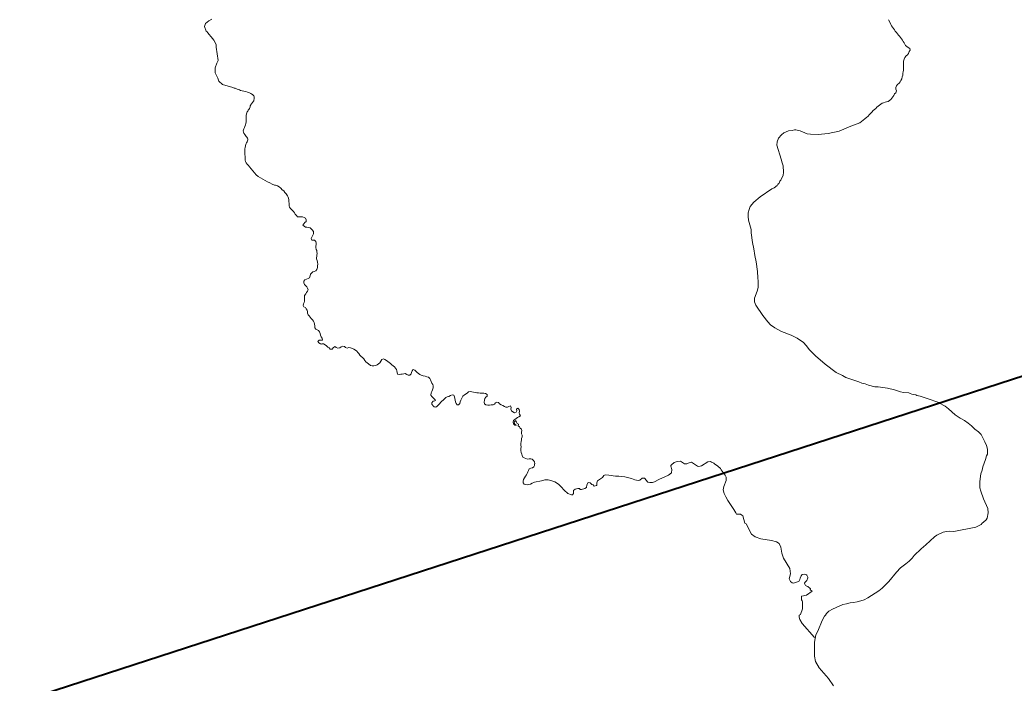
# Model space of a CAD drawing. Extents: x 553962 to 842807, y 8883888 to 9032388.
# Drawn here: x 592913 to 594235, y 8915641 to 8916524 of the extents above; entities that cross this region are included whole.
import ezdxf

# ---------------------------------------------------------------- set-up
doc = ezdxf.new("R2010")
doc.units = 0
doc.header["$LTSCALE"] = 20
doc.layers.add('6', color=7, linetype='Continuous', lineweight=13)

msp = doc.modelspace()

# ---------------------------------------------------------------- linework, layer by layer
at = {"layer": '6', "lineweight": 40}
msp.add_line((590967.18, 8914985.17), (596244.29, 8916699.06), dxfattribs=at)
at = {"layer": '6'}
for points in [[(593167.91, 8916524.71), (593164.07, 8916522.12), (593159.53, 8916518.59), (593158.57, 8916514.63), (593160.41, 8916508.58), (593161.8, 8916507.62), (593164.08, 8916504.37), (593167.17, 8916501), (593170.67, 8916496.53), (593173.84, 8916490.75), (593173.95, 8916487.44), (593175.2, 8916478.53)], [(594080.01, 8916505.06), (594078.46, 8916506.88), (594076.94, 8916508.33), (594075.83, 8916510.09), (594074.63, 8916512.15), (594073.27, 8916514.07), (594072.02, 8916515.7), (594071.02, 8916517.53), (594070.02, 8916519.45), (594067.92, 8916523.48)], [(594080.01, 8916505.06), (594078.46, 8916506.88), (594076.94, 8916508.33), (594075.83, 8916510.09), (594074.63, 8916512.15), (594073.27, 8916514.07), (594072.02, 8916515.7), (594071.02, 8916517.53), (594070.02, 8916519.45), (594067.92, 8916523.48)], [(594036.32, 8916392.09), (594036.81, 8916392.38), (594038.83, 8916393.84), (594040.72, 8916395.61), (594042.42, 8916397.37), (594044.14, 8916399.08), (594046.01, 8916400.91), (594047.76, 8916402.92), (594049.32, 8916404.32), (594051.05, 8916405.86), (594052.44, 8916407.37), (594054.15, 8916408.87), (594056, 8916410.21), (594057.87, 8916411.55), (594059.69, 8916412.57), (594061.52, 8916413.4), (594063.56, 8916413.97), (594065.52, 8916414.72), (594067.54, 8916415.2), (594069.36, 8916416.29), (594071.05, 8916417.64), (594072.41, 8916419.44), (594073.79, 8916421.22), (594075.02, 8916423.05), (594076.05, 8916424.98), (594077.72, 8916426.73), (594078.39, 8916428.98), (594077.7, 8916431.5), (594077.84, 8916433.63), (594078.69, 8916435.98), (594080, 8916437.65), (594081.98, 8916439.33), (594083.42, 8916440.97), (594084.48, 8916442.93), (594085.5, 8916445.13), (594086.18, 8916447.67), (594086.85, 8916450.02), (594087.19, 8916452.59), (594087.46, 8916454.63), (594087.7, 8916456.74), (594087.78, 8916459.2), (594087.86, 8916461.33), (594087.79, 8916463.92), (594087.73, 8916466.22), (594087.88, 8916468.71), (594088.69, 8916471.3), (594089.82, 8916473.6), (594091.4, 8916475.78), (594093.14, 8916477.15), (594094.49, 8916479.02), (594095.46, 8916481.57), (594096.65, 8916483.35), (594096.15, 8916485.36), (594094.33, 8916486.68), (594092.4, 8916488.02), (594090.77, 8916489.51), (594089.72, 8916491.42), (594088.59, 8916493.14), (594087.59, 8916494.99), (594086.65, 8916496.78), (594085.42, 8916498.47), (594083.98, 8916500.18), (594082.69, 8916501.84), (594081.42, 8916503.42), (594080.01, 8916505.06)], [(594036.32, 8916392.09), (594036.81, 8916392.38), (594038.83, 8916393.84), (594040.72, 8916395.61), (594042.42, 8916397.37), (594044.14, 8916399.08), (594046.01, 8916400.91), (594047.76, 8916402.92), (594049.32, 8916404.32), (594051.05, 8916405.86), (594052.44, 8916407.37), (594054.15, 8916408.87), (594056, 8916410.21), (594057.87, 8916411.55), (594059.69, 8916412.57), (594061.52, 8916413.4), (594063.56, 8916413.97), (594065.52, 8916414.72), (594067.54, 8916415.2), (594069.36, 8916416.29), (594071.05, 8916417.64), (594072.41, 8916419.44), (594073.79, 8916421.22), (594075.02, 8916423.05), (594076.05, 8916424.98), (594077.72, 8916426.73), (594078.39, 8916428.98), (594077.7, 8916431.5), (594077.84, 8916433.63), (594078.69, 8916435.98), (594080, 8916437.65), (594081.98, 8916439.33), (594083.42, 8916440.97), (594084.48, 8916442.93), (594085.5, 8916445.13), (594086.18, 8916447.67), (594086.85, 8916450.02), (594087.19, 8916452.59), (594087.46, 8916454.63), (594087.7, 8916456.74), (594087.78, 8916459.2), (594087.86, 8916461.33), (594087.79, 8916463.92), (594087.73, 8916466.22), (594087.88, 8916468.71), (594088.69, 8916471.3), (594089.82, 8916473.6), (594091.4, 8916475.78), (594093.14, 8916477.15), (594094.49, 8916479.02), (594095.46, 8916481.57), (594096.65, 8916483.35), (594096.15, 8916485.36), (594094.33, 8916486.68), (594092.4, 8916488.02), (594090.77, 8916489.51), (594089.72, 8916491.42), (594088.59, 8916493.14), (594087.59, 8916494.99), (594086.65, 8916496.78), (594085.42, 8916498.47), (594083.98, 8916500.18), (594082.69, 8916501.84), (594081.42, 8916503.42), (594080.01, 8916505.06)], [(593175.2, 8916478.53), (593176.44, 8916469.63), (593174.74, 8916466.13), (593172.5, 8916459.57), (593172.43, 8916453.24), (593175.97, 8916445.86), (593177.55, 8916441.96), (593182.14, 8916437.58), (593195.89, 8916433.4)], [(593927.73, 8916329.43), (593926.7, 8916333.55), (593925.05, 8916338.37), (593919.67, 8916356.84), (593919.71, 8916361.37), (593921.75, 8916366.15), (593925.53, 8916370.66), (593928.68, 8916373.46), (593934.91, 8916376.06), (593939.76, 8916376.59), (593942.96, 8916377.4), (593944.67, 8916377.38), (593950.67, 8916376.11), (593959.9, 8916371.92), (593964.02, 8916371.68), (593974.52, 8916371.22), (593987.65, 8916372.4), (594002.34, 8916375.72), (594015.46, 8916381.11), (594029.76, 8916386.5), (594036.32, 8916392.09)], [(593911.24, 8916118.11), (593907.57, 8916121.79), (593901.04, 8916130.21), (593891.61, 8916144.01), (593889.77, 8916148.46), (593889.77, 8916153.48), (593893.3, 8916162.75), (593894.58, 8916167.45), (593894.8, 8916176.01), (593894.18, 8916180.46), (593893.74, 8916188.85), (593892.02, 8916201.7), (593890.12, 8916210.26), (593888.81, 8916218.82), (593886.91, 8916227.38), (593885.42, 8916240.23), (593885.14, 8916244.67), (593881.57, 8916257.36), (593881.14, 8916262.06), (593881.36, 8916266.76), (593882.58, 8916271.3), (593884.16, 8916275.31), (593888.94, 8916280.97), (593897.27, 8916288.38), (593912.9, 8916298.98), (593916.05, 8916300.37), (593919.86, 8916303.24), (593920.3, 8916304.3), (593921.28, 8916304.72), (593921.44, 8916305.69), (593922.45, 8916306.53), (593923.47, 8916309.2), (593924.6, 8916310.15), (593925.89, 8916313.64), (593927.73, 8916316.45), (593928.4, 8916320.87), (593927.73, 8916329.43)], [(593251.32, 8916303.5), (593251.94, 8916303.51), (593252.85, 8916303.52), (593255.26, 8916302.7), (593257.47, 8916301.48), (593259.65, 8916299.56), (593261.78, 8916297.7), (593263.65, 8916295.96), (593265.35, 8916293.99), (593267.13, 8916292.2), (593268.76, 8916289.73), (593269.7, 8916287.57), (593270.42, 8916284.84), (593270.46, 8916282.16), (593270.8, 8916279.46), (593270.92, 8916276.95), (593270.84, 8916276.35), (593271.45, 8916274.4), (593272.89, 8916272.5), (593274.66, 8916270.87), (593276.53, 8916268.8), (593277.92, 8916267.03), (593279.13, 8916265.32), (593280.69, 8916263.42), (593282.24, 8916261.79), (593284.41, 8916261.73), (593286.6, 8916261.75), (593288.81, 8916261.72), (593290.74, 8916260.93), (593292.55, 8916259.63), (593293.6, 8916257.5), (593293.48, 8916255.35), (593291.97, 8916253.88), (593290.28, 8916252.45), (593289.22, 8916250.54), (593290.81, 8916249.03), (593292.46, 8916247.71), (593294.55, 8916247.67), (593296.54, 8916247.49), (593298.69, 8916246.76), (593300.35, 8916245.7), (593301.69, 8916244.45), (593303.24, 8916242.18), (593303.47, 8916240.38), (593303.24, 8916238.8), (593302.18, 8916236.41), (593301.12, 8916234.61), (593300.35, 8916232.64), (593301.04, 8916230.69), (593303.23, 8916230.75), (593304.84, 8916230.44), (593306.36, 8916228.65), (593306.86, 8916226.49), (593306.99, 8916224.7), (593306.5, 8916222.39), (593306.45, 8916220.69), (593306.68, 8916218.32), (593307.69, 8916216.67), (593307.87, 8916215.16), (593308.01, 8916212.81), (593308.14, 8916211.95)], [(593307.62, 8916211.39), (593307.62, 8916209.1), (593307.25, 8916207.17), (593307.16, 8916205.7), (593307.99, 8916203.31), (593308.63, 8916201.11), (593308.91, 8916198.77), (593308.81, 8916196.29), (593308.47, 8916194.04), (593307.93, 8916191.77), (593306.34, 8916189.95), (593304.13, 8916189.11), (593302.28, 8916188.34), (593300.49, 8916186.89), (593299.23, 8916185.16), (593298.71, 8916183.15), (593297.8, 8916180.68), (593296.15, 8916179.49), (593293.85, 8916178.57), (593291.98, 8916177.68), (593290.55, 8916176.11), (593290.45, 8916173.65), (593291.54, 8916171.73), (593292.86, 8916170.08), (593294.25, 8916168.51), (593295.54, 8916166.7), (593296.08, 8916164.69), (593295.32, 8916162.72), (593294.11, 8916160.95), (593292.97, 8916159.04), (593291.46, 8916157.09), (593291.26, 8916155), (593291.28, 8916153.81), (593291.44, 8916151.66), (593291.48, 8916149.61), (593291.06, 8916147.52), (593289.84, 8916145.91), (593289.35, 8916143.66), (593290.46, 8916141.83), (593292.51, 8916141.09), (593293.56, 8916139.16), (593294.74, 8916137.49), (593295.33, 8916135.4), (593295.37, 8916133.29), (593296.03, 8916131.38), (593297.36, 8916129.75), (593298.72, 8916128.12), (593300.29, 8916126.5), (593301.86, 8916124.77), (593303.25, 8916122.98), (593304.03, 8916120.99), (593304.65, 8916119.02), (593305.02, 8916116.53), (593305.24, 8916114.14), (593306.3, 8916112.17), (593308.25, 8916111.39), (593310.08, 8916110.2), (593311.29, 8916108.59), (593312.11, 8916106.64), (593312.42, 8916104.27), (593313.4, 8916102.18), (593314.63, 8916100.01), (593315.49, 8916097.68), (593315.25, 8916097.56), (593313.16, 8916097.52)], [(594194.49, 8915855.41), (594197.67, 8915858.79), (594199.21, 8915860.88), (594200.64, 8915868.05), (594200.04, 8915873.47), (594194.41, 8915886.71), (594190.54, 8915896.81), (594189.37, 8915901.35), (594189.52, 8915909.74), (594190.84, 8915919.84), (594192.33, 8915924.72), (594193.39, 8915929.26), (594197.04, 8915938.85), (594198.35, 8915943.53), (594199.4, 8915945.85), (594199.61, 8915948.28), (594199.42, 8915952.62), (594198.31, 8915957.68), (594196.11, 8915962.54), (594190.99, 8915971.99), (594187.46, 8915975.62), (594182.73, 8915979.32), (594178.42, 8915983.78), (594174.07, 8915987.32), (594169.22, 8915990.63), (594163.08, 8915993.75), (594156.55, 8915998.04), (594147.67, 8916006.37), (594143.11, 8916009.68), (594135.85, 8916013.73), (594134.95, 8916014.88), (594119.57, 8916020.18), (594110, 8916023), (594105.58, 8916024.05), (594104.25, 8916024.95), (594101.32, 8916025.5), (594098.96, 8916025.64), (594096.9, 8916026.42), (594095.01, 8916027.66), (594087.77, 8916028), (594084.04, 8916028.77), (594076.01, 8916031.37), (594066.75, 8916033.9), (594054.07, 8916035.58), (594049.63, 8916035.65), (594041.39, 8916037.71), (594036.94, 8916039.43), (594032.51, 8916040.38), (594032.51, 8916040.38), (594028.38, 8916042.01), (594015.01, 8916046.51), (594011.27, 8916048.03), (594006.66, 8916050.74), (593998.28, 8916054.76), (593983.66, 8916065.58), (593970.8, 8916076.7), (593962.38, 8916085.12), (593960.12, 8916088.04), (593958.59, 8916090.66), (593955.11, 8916094.59), (593946.72, 8916100.38), (593938.48, 8916104.08), (593925.8, 8916108.96), (593916.66, 8916113.75), (593911.24, 8916118.11)], [(593313.16, 8916097.52), (593310.75, 8916097.41), (593309.12, 8916095.64), (593310.25, 8916093.94), (593312.42, 8916092.55), (593314.39, 8916092.13), (593314.41, 8916092.84), (593316.57, 8916092.85), (593318.66, 8916091.43), (593320.53, 8916089.93), (593322.52, 8916088.41), (593324.1, 8916087.15), (593325.67, 8916085.64), (593327.99, 8916085.78), (593329.64, 8916087.49), (593331.5, 8916088.93), (593333.64, 8916087.92), (593335.85, 8916086.9), (593338.2, 8916087.19), (593340.03, 8916088.62), (593342.27, 8916089.43), (593344.47, 8916089.14), (593346.04, 8916087.9), (593347.98, 8916087.05), (593350.45, 8916087.7), (593352.62, 8916087.44), (593356.23, 8916085.95), (593356.89, 8916085.6), (593359.01, 8916084.23), (593360.93, 8916082.73), (593362.23, 8916081.2), (593363.45, 8916079.61), (593364.96, 8916077.62), (593366.8, 8916075.69), (593368.39, 8916074.46), (593370.33, 8916072.89), (593371.51, 8916070.71), (593372.98, 8916068.86), (593374.65, 8916067.32), (593376.56, 8916065.91)], [(593376.56, 8916065.91), (593379.15, 8916064.09), (593381.27, 8916063.53), (593383.66, 8916063.56), (593386, 8916063.77), (593387.98, 8916064.68), (593389.9, 8916065.93), (593391.56, 8916067.59), (593392.83, 8916069.84), (593394.3, 8916071.82), (593396.41, 8916072.95), (593398.35, 8916071.9), (593400.19, 8916070.67), (593402.09, 8916069.21), (593403.91, 8916067.97), (593405.81, 8916066.33), (593407.63, 8916064.86), (593409.18, 8916063.35), (593411.01, 8916061.94), (593412.37, 8916060.41), (593413.63, 8916058.71), (593414.26, 8916056.69), (593414.49, 8916054.41), (593414.95, 8916052.18), (593417.14, 8916052.02), (593419.29, 8916052.27), (593421.31, 8916052.49), (593423.32, 8916052.95), (593425.29, 8916053.35), (593427.35, 8916052.05), (593429.19, 8916050.92), (593431.47, 8916050.91), (593433.01, 8916052.62), (593433.69, 8916054.71), (593434.5, 8916056.77), (593435.92, 8916058.37), (593437.86, 8916057.63), (593439.68, 8916056.03), (593441.27, 8916054.55), (593442.9, 8916053.25), (593444.54, 8916052.06), (593446.69, 8916050.82), (593449.17, 8916050.09), (593451.63, 8916049.49), (593453.98, 8916048.82), (593456.1, 8916048.15), (593457.86, 8916046.73), (593458.91, 8916044.93), (593459.68, 8916042.74), (593460.82, 8916040.52), (593462.01, 8916038.82), (593462.49, 8916036.61), (593462.42, 8916034.13), (593461.73, 8916031.61), (593460.68, 8916029.38), (593459.62, 8916027.56)], [(593459.64, 8916027.48), (593459.62, 8916027.56), (593459.41, 8916024.34), (593460.55, 8916022.66), (593462.24, 8916020.97), (593463.73, 8916019.39), (593465.26, 8916018.07), (593465.6, 8916017.43), (593464.54, 8916016.8), (593462.55, 8916016.42), (593462.14, 8916016.16), (593460.45, 8916014.35), (593460.88, 8916012.39), (593461.81, 8916010.56)], [(593462.25, 8916010.18), (593463.8, 8916009.01), (593465.93, 8916008.52), (593467.92, 8916009.84), (593469.35, 8916011.45), (593470.95, 8916013.09), (593472.63, 8916014.96), (593474.12, 8916016.34), (593475.7, 8916017.81), (593477.44, 8916019.65), (593479.25, 8916021.1), (593481.13, 8916022), (593483.29, 8916022.85), (593485.46, 8916023.84), (593487.58, 8916024.64), (593490.01, 8916024.43), (593490.95, 8916022.14), (593491.37, 8916019.96), (593491.87, 8916017.8), (593492.25, 8916015.69), (593492.84, 8916013.42), (593494.15, 8916011.48), (593496.2, 8916011.52), (593497.86, 8916013.16), (593498.53, 8916015.36), (593499.13, 8916017.62), (593499.92, 8916019.66), (593501.05, 8916021.49), (593502.06, 8916023.29)], [(593502.06, 8916023.29), (593504.18, 8916024.82), (593506.53, 8916026.02), (593508.06, 8916027.34), (593509.62, 8916028.96), (593511.65, 8916029.1), (593514.01, 8916028.63), (593515.98, 8916028.23), (593518.16, 8916027.83), (593520.42, 8916027.46), (593522.66, 8916027.3), (593525.06, 8916027.24), (593527.47, 8916027.06), (593530.01, 8916026.86), (593532.1, 8916026.43), (593534.24, 8916025.14), (593534.37, 8916023.13), (593532.5, 8916021.74), (593531.15, 8916019.8), (593530.54, 8916017.63), (593530.33, 8916015.23), (593530.67, 8916013.02), (593532.53, 8916011.73), (593535.17, 8916011.25), (593537.17, 8916011.24), (593539.74, 8916011.37), (593542.02, 8916011.35), (593543.84, 8916012.61), (593545.33, 8916014.41), (593547.3, 8916015.14), (593549.5, 8916014.86), (593550.73, 8916012.99), (593552.69, 8916011.72), (593554.94, 8916010.57), (593557.11, 8916009.48), (593559.23, 8916008.5), (593561.25, 8916008.52), (593563.22, 8916009.21), (593565.39, 8916010.11), (593566.08, 8916008.19), (593565.83, 8916005.77), (593566.53, 8916003.66), (593568.24, 8916002.04), (593570.42, 8916001.09), (593572.71, 8916001.75), (593573.54, 8916003.71), (593573.13, 8916006.01), (593575.05, 8916006.91), (593576.9, 8916005.47), (593577.38, 8916003.22), (593576.98, 8916001.08), (593577.28, 8915998.94), (593578.47, 8915997.01), (593576.58, 8915995.49), (593574.65, 8915994.64), (593572.69, 8915993.32), (593570.89, 8915992.02), (593569.21, 8915990.56), (593568.74, 8915988.42), (593569.31, 8915986.31), (593571.13, 8915984.62), (593573.22, 8915984.31), (593571.58, 8915985.57), (593569.95, 8915987.06), (593570.52, 8915989.12), (593572.45, 8915990.53), (593573.06, 8915988.56), (593574.25, 8915986.92), (593576, 8915985.81), (593575.5, 8915983.82), (593577.09, 8915982.4), (593578.32, 8915980.73), (593579.84, 8915979.34), (593580.45, 8915977.37), (593580.04, 8915975.41), (593580.1, 8915973.1), (593580.9, 8915971.12), (593580.82, 8915968.82), (593580.02, 8915966.83), (593579.74, 8915964.81), (593579.31, 8915962.84), (593578.95, 8915960.26), (593579.07, 8915958.12), (593579.35, 8915955.5), (593579.02, 8915953.34), (593579.13, 8915950.75), (593579.67, 8915948.38), (593580.28, 8915945.98), (593580.77, 8915944.07), (593581.67, 8915942.14), (593583.49, 8915941.03), (593585.47, 8915940.1), (593587.8, 8915939.36), (593588.07, 8915939.43), (593590.07, 8915939.57), (593592.32, 8915939.76), (593594.27, 8915939.15), (593595.92, 8915937.51), (593597.3, 8915935.54), (593597.42, 8915933.06), (593597.41, 8915932.98)], [(593597.41, 8915932.98), (593596.99, 8915930.93), (593596.49, 8915928.9), (593594.7, 8915927.59), (593592.15, 8915927.41), (593590.21, 8915926.34), (593589.21, 8915924.16), (593588.39, 8915922.25), (593587.47, 8915920.41), (593586.48, 8915918.66), (593585.11, 8915916.66), (593583.8, 8915914.54), (593582.69, 8915912.21), (593582.22, 8915910.07), (593582.04, 8915907.86), (593583.46, 8915906.1), (593585.49, 8915905.42), (593587.51, 8915905.29), (593589.68, 8915905.6), (593591.74, 8915906.19), (593594.1, 8915907.28)], [(593852.09, 8915915.16), (593850.82, 8915918), (593845.38, 8915925.08), (593844.37, 8915926.77), (593840.87, 8915930.06), (593836.77, 8915932.97), (593835.56, 8915934.18), (593832.53, 8915935.36), (593831.4, 8915936.21), (593827.78, 8915935.84), (593819.23, 8915930.61), (593817.4, 8915929.85), (593814.85, 8915929.44), (593813.85, 8915929.78), (593806.18, 8915935.3), (593801.67, 8915933.97), (593799.68, 8915932.95), (593796.81, 8915933), (593791.47, 8915936.63), (593786.95, 8915936.05), (593783.01, 8915935.07), (593779.21, 8915931.92), (593778.72, 8915930.73), (593778.68, 8915929.93), (593779.65, 8915925.41), (593779.47, 8915921.23), (593775.29, 8915918.04), (593762.44, 8915912.24), (593756.84, 8915909.16), (593753.97, 8915908.28), (593750.42, 8915908.26), (593748.05, 8915908.58), (593747.27, 8915909.24), (593744.02, 8915913.6), (593743.35, 8915914), (593740.52, 8915914.14), (593737.15, 8915911.15)], [(593737.15, 8915911.15), (593740.52, 8915914.14), (593743.35, 8915914), (593744.02, 8915913.6), (593747.27, 8915909.24), (593748.05, 8915908.58), (593750.42, 8915908.26), (593753.97, 8915908.28), (593756.84, 8915909.16), (593762.44, 8915912.24), (593775.29, 8915918.04), (593779.47, 8915921.23), (593779.65, 8915925.41), (593778.68, 8915929.93), (593778.72, 8915930.73), (593779.21, 8915931.92), (593783.01, 8915935.07), (593786.95, 8915936.05), (593791.47, 8915936.63), (593796.81, 8915933), (593799.68, 8915932.95), (593801.67, 8915933.97), (593806.18, 8915935.3), (593813.85, 8915929.78), (593814.85, 8915929.44), (593817.4, 8915929.85), (593819.23, 8915930.61), (593827.78, 8915935.84), (593831.4, 8915936.21), (593832.53, 8915935.36), (593835.56, 8915934.18), (593836.77, 8915932.97), (593840.87, 8915930.06), (593844.37, 8915926.77), (593845.38, 8915925.08), (593850.82, 8915918), (593852.09, 8915915.16)], [(593737.15, 8915911.15), (593734.85, 8915911.04), (593730.44, 8915911.9), (593725.99, 8915913.62), (593717.42, 8915915.95), (593709.19, 8915916.78), (593704.75, 8915916.82), (593695.92, 8915918.06), (593691.16, 8915918.25), (593689.58, 8915917.79), (593687.67, 8915915.02), (593680.91, 8915910.64), (593680.17, 8915907.75), (593679.92, 8915904.72), (593679.63, 8915904.3), (593676.71, 8915903.23), (593675.08, 8915905.09), (593673.39, 8915905.81), (593671.24, 8915907.87), (593668.74, 8915908.15), (593666.95, 8915905.15), (593666.21, 8915901.73), (593664.16, 8915900.44), (593659.82, 8915899.08), (593657.91, 8915899.11), (593656.95, 8915900.11), (593656.43, 8915900.32), (593654.76, 8915900.24), (593651.27, 8915899.41), (593649.12, 8915897.41), (593648.92, 8915896.15), (593649.24, 8915893.97), (593649.1, 8915893.48), (593647.78, 8915892.06), (593646.47, 8915891.98), (593641.69, 8915893.41), (593636.61, 8915898.06), (593632.82, 8915902.45), (593629.24, 8915905.84), (593624.41, 8915908.99), (593618.76, 8915910.97), (593615.27, 8915911.64), (593611.16, 8915911.64), (593606.72, 8915910.36), (593597.14, 8915908.73)], [(593597.14, 8915908.73), (593606.72, 8915910.36), (593611.16, 8915911.64), (593615.27, 8915911.64), (593618.76, 8915910.97), (593624.41, 8915908.99), (593629.24, 8915905.84), (593632.82, 8915902.45), (593636.61, 8915898.06), (593641.69, 8915893.41), (593646.47, 8915891.98), (593647.78, 8915892.06), (593649.1, 8915893.48), (593649.24, 8915893.97), (593648.92, 8915896.15), (593649.12, 8915897.41), (593651.27, 8915899.41), (593654.76, 8915900.24), (593656.43, 8915900.32), (593656.95, 8915900.11), (593657.91, 8915899.11), (593659.82, 8915899.08), (593664.16, 8915900.44), (593666.21, 8915901.73), (593666.95, 8915905.15), (593668.74, 8915908.15), (593671.24, 8915907.87), (593673.39, 8915905.81), (593675.08, 8915905.09), (593676.71, 8915903.23), (593679.63, 8915904.3), (593679.92, 8915904.72), (593680.17, 8915907.75), (593680.91, 8915910.64), (593687.67, 8915915.02), (593689.58, 8915917.79), (593691.16, 8915918.25), (593695.92, 8915918.06), (593704.75, 8915916.82), (593709.19, 8915916.78), (593717.42, 8915915.95), (593725.99, 8915913.62), (593730.44, 8915911.9), (593734.85, 8915911.04), (593737.15, 8915911.15)], [(593594.1, 8915907.28), (593596.16, 8915908.18), (593597.14, 8915908.73)], [(593969.71, 8915701.94), (593953.06, 8915720.52), (593950.06, 8915726.07), (593948.98, 8915729.16), (593949.03, 8915731.86), (593950.83, 8915732.55), (593953.38, 8915740.34), (593953.39, 8915750.11), (593953.2, 8915750.75), (593952.14, 8915752.09), (593952.18, 8915756.87), (593952.77, 8915757.23), (593958.75, 8915758.55), (593966.29, 8915763.95), (593963.95, 8915765.42), (593964.08, 8915766.73), (593963.9, 8915767.13), (593960.62, 8915769.84), (593959.14, 8915770.29), (593957.66, 8915771.4), (593956.41, 8915773.76), (593956.41, 8915774.43), (593957.01, 8915775.91), (593959.2, 8915778.14), (593960.6, 8915781.63), (593960.55, 8915782.42), (593959.57, 8915784.85), (593958.97, 8915785.31), (593956.04, 8915786.18), (593953.26, 8915785.82), (593951.72, 8915784.34), (593950.54, 8915781.04), (593950.21, 8915779.17), (593948.72, 8915776.72), (593947.02, 8915775.97), (593941.8, 8915774.52), (593940.06, 8915774.99), (593937.47, 8915776.65), (593936, 8915780.05), (593937.58, 8915786.88), (593936.92, 8915793.7), (593928.25, 8915807.44), (593926.09, 8915814.28), (593924.75, 8915822.38), (593922.48, 8915826.94), (593919.19, 8915829.23), (593912.54, 8915831.33), (593897.97, 8915833.36), (593890.77, 8915835.92), (593885.69, 8915839.34), (593878.51, 8915853.09), (593877.03, 8915854.32), (593874.26, 8915863.8), (593873.05, 8915864.94), (593870.96, 8915865.98), (593865.93, 8915866.26), (593864.78, 8915867.75), (593862.49, 8915872.4), (593854.38, 8915884.27), (593851.42, 8915889.09), (593849.27, 8915893.47), (593848.22, 8915898.36), (593849.08, 8915903.05), (593852.17, 8915910.79), (593852.09, 8915915.16)], [(593852.09, 8915915.16), (593852.17, 8915910.79), (593849.08, 8915903.05), (593848.22, 8915898.36), (593849.27, 8915893.47), (593851.42, 8915889.09), (593854.38, 8915884.27), (593862.49, 8915872.4), (593864.78, 8915867.75), (593865.93, 8915866.26), (593870.96, 8915865.98), (593873.05, 8915864.94), (593874.26, 8915863.8), (593877.03, 8915854.32), (593878.51, 8915853.09), (593885.69, 8915839.34), (593890.77, 8915835.92), (593897.97, 8915833.36), (593912.54, 8915831.33), (593919.19, 8915829.23), (593922.48, 8915826.94), (593924.75, 8915822.38), (593926.09, 8915814.28), (593928.25, 8915807.44), (593936.92, 8915793.7), (593937.58, 8915786.88), (593936, 8915780.05), (593937.47, 8915776.65), (593940.06, 8915774.99), (593941.8, 8915774.52), (593947.02, 8915775.97), (593948.72, 8915776.72), (593950.21, 8915779.17), (593950.54, 8915781.04), (593951.72, 8915784.34), (593953.26, 8915785.82), (593956.04, 8915786.18), (593958.97, 8915785.31), (593959.57, 8915784.85), (593960.55, 8915782.42), (593960.6, 8915781.63), (593959.2, 8915778.14), (593957.01, 8915775.91), (593956.41, 8915774.43), (593956.41, 8915773.76), (593957.66, 8915771.4), (593959.14, 8915770.29), (593960.62, 8915769.84), (593963.9, 8915767.13), (593964.08, 8915766.73), (593963.95, 8915765.42), (593966.29, 8915763.95), (593958.75, 8915758.55), (593952.77, 8915757.23), (593952.18, 8915756.87), (593952.14, 8915752.09), (593953.2, 8915750.75), (593953.39, 8915750.11), (593953.38, 8915740.34), (593950.83, 8915732.55), (593949.03, 8915731.86), (593948.98, 8915729.16), (593950.06, 8915726.07), (593953.06, 8915720.52), (593969.71, 8915701.94)], [(593983.07, 8915730.7), (593984.18, 8915731.71), (593985.3, 8915733.89), (593988.8, 8915736.98), (593993.61, 8915739.95), (593998.15, 8915742.2), (594007.42, 8915745.96), (594012.11, 8915746.86), (594016.83, 8915748.11), (594021.53, 8915748.57), (594026.24, 8915749.43), (594030.95, 8915750.71), (594035.66, 8915752.42), (594040.68, 8915754.76), (594055.02, 8915764.15), (594059.75, 8915767.74), (594068.49, 8915776.48), (594078.69, 8915789.22), (594083.8, 8915794.56), (594087.47, 8915797.56), (594091.23, 8915800.05), (594095.24, 8915803.46), (594099.22, 8915807.43), (594102.19, 8915811.02), (594111.23, 8915819.83), (594117.76, 8915825.3), (594129.09, 8915835.78), (594132.43, 8915838.23), (594140.82, 8915842.23), (594144.92, 8915843.29), (594149.54, 8915843.57), (594154.91, 8915842.87), (594184.23, 8915848.99), (594188.48, 8915850.88), (594191.2, 8915852.43), (594192.7, 8915854.16), (594194.49, 8915855.41)], [(593994.83, 8915637.73), (593988.02, 8915647.45), (593975.66, 8915661.56), (593970.74, 8915670.25), (593969.55, 8915677.28), (593969.33, 8915686.35), (593969.72, 8915691.41), (593969.76, 8915696.12), (593970.36, 8915700.66), (593971.54, 8915705.69), (593973.86, 8915710.41), (593979.9, 8915724.94), (593983.07, 8915730.7)]]:
    msp.add_lwpolyline(points, dxfattribs=at)
msp.add_spline([(593195.89, 8916433.4), (593200.06, 8916432.2), (593206.33, 8916429.77), (593215.37, 8916427.59), (593221.23, 8916424.92), (593224.3, 8916421.55), (593224.42, 8916418.18), (593222.65, 8916413.93), (593219.75, 8916410.38), (593218.04, 8916405.53), (593216.62, 8916403.52), (593214.1, 8916398.37), (593213.81, 8916389.8), (593212.03, 8916381.81), (593209.96, 8916375.9), (593212.92, 8916369.69), (593215.88, 8916364.96), (593214.4, 8916360.23), (593212.03, 8916351.95), (593212.33, 8916341.9), (593212.92, 8916335.39), (593218.24, 8916328), (593227.11, 8916317.65), (593238.94, 8916309.96), (593251.32, 8916303.5)], degree=3, dxfattribs=at)

doc.saveas('drawing.dxf')
